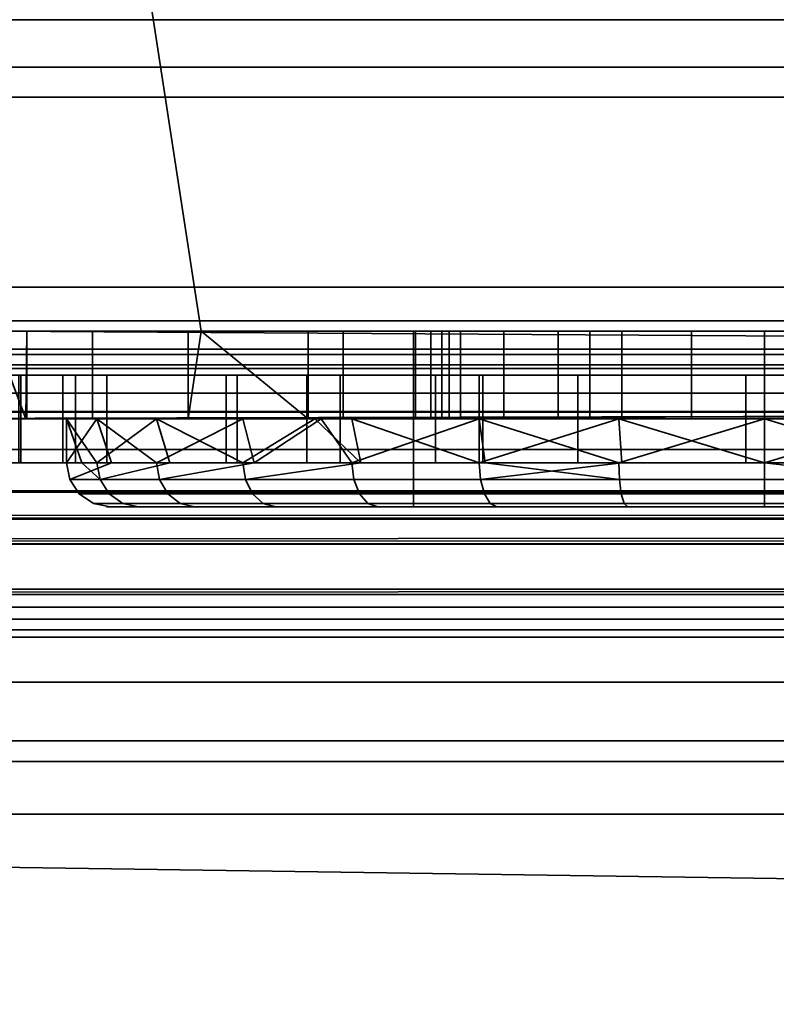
# Model space of a CAD drawing. Header units: millimetres. Extents: x -603 to 3703, y -115 to 249.
# Tile 584 of 656: x 1070.51 to 1079.13, y -36.17 to -24.95. Entities that reach past the tile are written whole.
import ezdxf

# ---------------------------------------------------------------- set-up
doc = ezdxf.new("R2010")
doc.units = ezdxf.units.MM
doc.layers.add('152', color=7, linetype='Continuous', true_color=0xffffff)

# ---------------------------------------------------------------- blocks, each defined once
blk = doc.blocks.new('UG_SURFACE_031')
at = {"layer": '152', "color": 252, "linetype": 'Continuous', "lineweight": 35}
for points in [[(1032, -15.5, 1004.2), (1100, -15.5, 1004.2), (1100, -28.5, 1004.2), (1032, -28.5, 1004.2)], [(1100, -15.5, 1158.8), (1032, -15.5, 1158.8), (1032, -28.5, 1158.8), (1100, -28.5, 1158.8)], [(1067.455, -28.5, 1005.2), (1072.58, -28.5, 1005.2), (1070.58, -15.5, 1005.2), (1067.455, -15.5, 1005.2)], [(1067.455, -15.5, 1157.8), (1070.58, -15.5, 1157.8), (1072.58, -28.5, 1157.8), (1067.455, -28.5, 1157.8)], [(1072.58, -28.5, 1005.2), (1085.42, -28.5, 1005.2), (1087.42, -15.5, 1005.2), (1070.58, -15.5, 1005.2)], [(1070.58, -15.5, 1157.8), (1087.42, -15.5, 1157.8), (1085.42, -28.5, 1157.8), (1072.58, -28.5, 1157.8)], [(1099.968, -28.883, 1004.276), (1032, -28.883, 1004.276), (1032, -28.5, 1004.2), (1100, -28.5, 1004.2)], [(1100, -28.5, 1158.8), (1032, -28.5, 1158.8), (1032, -28.883, 1158.724), (1099.968, -28.883, 1158.724)], [(1067.455, -28.5, 1015.975), (1067.455, -28.5, 1061.42), (1070.592, -28.5, 1036.734), (1070.207, -28.5, 1033.079)], [(1070.207, -28.5, 1033.079), (1071.342, -28.5, 1029.583), (1067.455, -28.5, 1015.975)], [(1067.455, -28.5, 1061.42), (1072.58, -28.5, 1061.42), (1072.58, -28.5, 1040.025), (1072.431, -28.5, 1039.917)], [(1072.431, -28.5, 1039.917), (1070.592, -28.5, 1036.734), (1067.455, -28.5, 1061.42)], [(1071.342, -28.5, 1029.583), (1072.58, -28.5, 1028.207), (1072.58, -28.5, 1015.975), (1067.455, -28.5, 1015.975)], [(1072.58, -28.5, 1157.8), (1072.58, -28.5, 1095), (1067.455, -28.5, 1095), (1067.455, -28.5, 1157.8)], [(1072.58, -28.5, 1095), (1072.58, -28.5, 1061.42), (1067.455, -28.5, 1061.42), (1067.455, -28.5, 1095)], [(1072.58, -28.5, 1015.975), (1072.58, -28.5, 1005.2), (1067.455, -28.5, 1005.2), (1067.455, -28.5, 1015.975)], [(1070.207, -28.5, 1033.079), (1070.207, -29.5, 1033.079), (1070.58, -29.5, 1031.931)], [(1070.58, -29.5, 1031.931), (1071.342, -29.5, 1029.583), (1071.342, -28.5, 1029.583), (1070.207, -28.5, 1033.079)], [(1070.58, -29.5, 1036.612), (1070.207, -29.5, 1033.079), (1070.207, -28.5, 1033.079), (1070.592, -28.5, 1036.734)], [(1070.592, -28.5, 1036.734), (1070.592, -29.5, 1036.734), (1070.58, -29.5, 1036.612)], [(1072.431, -28.5, 1039.917), (1072.431, -29.5, 1039.917), (1070.592, -29.5, 1036.734), (1070.592, -28.5, 1036.734)], [(1072.58, -28.5, 1028.207), (1071.342, -28.5, 1029.583), (1071.342, -29.5, 1029.583), (1073.8, -29.5, 1026.85)], [(1072.431, -29.5, 1039.917), (1072.431, -28.5, 1039.917), (1072.58, -28.5, 1040.025)], [(1072.58, -28.5, 1040.025), (1075.405, -28.5, 1042.077), (1075.405, -29.5, 1042.077), (1072.431, -29.5, 1039.917)], [(1073.8, -29.5, 1026.85), (1073.8, -28.5, 1026.85), (1072.58, -28.5, 1028.207)], [(1072.58, -28.5, 1061.42), (1072.58, -28.5, 1095), (1075.196, -28.5, 1085.236), (1075.022, -28.5, 1083.582)], [(1085.42, -28.5, 1061.42), (1072.58, -28.5, 1061.42), (1078.168, -28.5, 1080.087), (1079.832, -28.5, 1080.087)], [(1072.58, -28.5, 1095), (1076.027, -28.5, 1086.676), (1075.196, -28.5, 1085.236)], [(1072.58, -28.5, 1061.42), (1076.649, -28.5, 1080.764), (1078.168, -28.5, 1080.087)], [(1075.022, -28.5, 1083.582), (1075.536, -28.5, 1082), (1072.58, -28.5, 1061.42)], [(1072.58, -28.5, 1095), (1085.42, -28.5, 1095), (1079, -28.5, 1088), (1077.373, -28.5, 1087.654)], [(1077.373, -28.5, 1087.654), (1076.027, -28.5, 1086.676), (1072.58, -28.5, 1095)], [(1075.536, -28.5, 1082), (1076.649, -28.5, 1080.764), (1072.58, -28.5, 1061.42)], [(1085.42, -28.5, 1095), (1072.58, -28.5, 1095), (1075, -28.5, 1102), (1083, -28.5, 1102)], [(1072.58, -28.5, 1095), (1072.58, -28.5, 1157.8), (1075, -28.5, 1110), (1075, -28.5, 1102)], [(1072.58, -28.5, 1157.8), (1085.42, -28.5, 1157.8), (1083, -28.5, 1110), (1075, -28.5, 1110)], [(1072.58, -28.5, 1061.42), (1085.42, -28.5, 1061.42), (1082.595, -28.5, 1042.077), (1079, -28.5, 1042.841)], [(1079, -28.5, 1042.841), (1075.405, -28.5, 1042.077), (1072.58, -28.5, 1061.42)], [(1072.58, -28.5, 1015.975), (1073.8, -28.5, 1015.975), (1073.8, -28.5, 1014.55)], [(1085.42, -28.5, 1005.2), (1072.58, -28.5, 1005.2), (1079, -28.5, 1009.35), (1080.99, -28.5, 1009.746)], [(1072.58, -28.5, 1005.2), (1075.323, -28.5, 1010.873), (1077.01, -28.5, 1009.746)], [(1073.8, -28.5, 1014.55), (1074.196, -28.5, 1012.56), (1072.58, -28.5, 1005.2), (1072.58, -28.5, 1015.975)], [(1074.196, -28.5, 1012.56), (1075.323, -28.5, 1010.873), (1072.58, -28.5, 1005.2)], [(1077.01, -28.5, 1009.746), (1079, -28.5, 1009.35), (1072.58, -28.5, 1005.2)], [(1073.8, -28.5, 1015.975), (1072.58, -28.5, 1015.975), (1072.58, -28.5, 1028.207), (1073.8, -28.5, 1026.85)], [(1075.405, -28.5, 1042.077), (1072.58, -28.5, 1040.025), (1072.58, -28.5, 1061.42)], [(1073.8, -28.5, 1014.55), (1073.8, -29.5, 1014.55), (1074.196, -29.5, 1012.56), (1074.196, -28.5, 1012.56)], [(1073.8, -29.5, 1015.975), (1073.8, -29.5, 1014.55), (1073.8, -28.5, 1014.55), (1073.8, -28.5, 1015.975)], [(1073.8, -28.5, 1015.975), (1073.8, -28.5, 1026.85), (1073.8, -29.5, 1026.85), (1073.8, -29.5, 1015.975)], [(1074.196, -28.5, 1012.56), (1074.196, -29.5, 1012.56), (1075.323, -29.5, 1010.873), (1075.323, -28.5, 1010.873)], [(1075, -30.5, 1102), (1083, -30.5, 1102), (1083, -28.5, 1102), (1075, -28.5, 1102)], [(1075, -30.5, 1110), (1075, -30.5, 1102), (1075, -28.5, 1102), (1075, -28.5, 1110)], [(1083, -30.5, 1110), (1075, -30.5, 1110), (1075, -28.5, 1110), (1083, -28.5, 1110)], [(1075.022, -29.5, 1083.582), (1075.022, -28.5, 1083.582), (1075.196, -28.5, 1085.236), (1075.196, -29.5, 1085.236)], [(1075.536, -29.5, 1082), (1075.536, -28.5, 1082), (1075.022, -28.5, 1083.582), (1075.022, -29.5, 1083.582)], [(1075.196, -29.5, 1085.236), (1075.196, -28.5, 1085.236), (1076.027, -28.5, 1086.676), (1076.027, -29.5, 1086.676)], [(1075.323, -28.5, 1010.873), (1075.323, -29.5, 1010.873), (1077.01, -29.5, 1009.746), (1077.01, -28.5, 1009.746)], [(1079, -28.5, 1042.841), (1079, -29.5, 1042.841), (1075.405, -29.5, 1042.077), (1075.405, -28.5, 1042.077)], [(1076.649, -29.5, 1080.764), (1076.649, -28.5, 1080.764), (1075.536, -28.5, 1082), (1075.536, -29.5, 1082)], [(1076.027, -29.5, 1086.676), (1076.027, -28.5, 1086.676), (1077.373, -28.5, 1087.654), (1077.373, -29.5, 1087.654)], [(1078.168, -29.5, 1080.087), (1078.168, -28.5, 1080.087), (1076.649, -28.5, 1080.764), (1076.649, -29.5, 1080.764)], [(1077.01, -28.5, 1009.746), (1077.01, -29.5, 1009.746), (1079, -29.5, 1009.35), (1079, -28.5, 1009.35)], [(1077.373, -29.5, 1087.654), (1077.373, -28.5, 1087.654), (1079, -28.5, 1088), (1079, -29.5, 1088)], [(1079.832, -29.5, 1080.087), (1079.832, -28.5, 1080.087), (1078.168, -28.5, 1080.087), (1078.168, -29.5, 1080.087)], [(1079, -28.5, 1009.35), (1079, -29.5, 1009.35), (1080.99, -29.5, 1009.746), (1080.99, -28.5, 1009.746)], [(1082.595, -28.5, 1042.077), (1082.595, -29.5, 1042.077), (1079, -29.5, 1042.841), (1079, -28.5, 1042.841)], [(1079, -29.5, 1088), (1079, -28.5, 1088), (1080.627, -28.5, 1087.654), (1080.627, -29.5, 1087.654)], [(1080.627, -28.5, 1087.654), (1079, -28.5, 1088), (1085.42, -28.5, 1095)], [(1099.879, -29.207, 1004.493), (1032, -29.207, 1004.493), (1032, -28.883, 1004.276), (1099.968, -28.883, 1004.276)], [(1099.968, -28.883, 1158.724), (1032, -28.883, 1158.724), (1032, -29.207, 1158.507), (1099.879, -29.207, 1158.507)], [(1099.744, -29.424, 1004.817), (1032, -29.424, 1004.817), (1032, -29.207, 1004.493), (1099.879, -29.207, 1004.493)], [(1099.879, -29.207, 1158.507), (1032, -29.207, 1158.507), (1032, -29.424, 1158.183), (1099.744, -29.424, 1158.183)], [(1032, -29.424, 1004.817), (1099.744, -29.424, 1004.817), (1070.58, -29.5, 1005.2), (1067.455, -29.5, 1005.2)], [(1099.744, -29.424, 1158.183), (1032, -29.424, 1158.183), (1064.375, -29.5, 1157.8), (1067.455, -29.5, 1157.8)], [(1099.744, -29.424, 1158.183), (1067.455, -29.5, 1157.8), (1070.58, -29.5, 1157.8)], [(1099.744, -29.424, 1004.817), (1087.42, -29.5, 1005.2), (1070.58, -29.5, 1005.2)], [(1070.58, -29.5, 1157.8), (1087.42, -29.5, 1157.8), (1099.744, -29.424, 1158.183)], [(1067.455, -29.5, 1015.975), (1070.58, -29.5, 1015.975), (1070.58, -29.5, 1031.931), (1070.207, -29.5, 1033.079)], [(1070.207, -29.5, 1033.079), (1070.58, -29.5, 1036.612), (1070.58, -29.5, 1061.42), (1067.455, -29.5, 1061.42)], [(1067.455, -29.5, 1157.8), (1067.455, -29.5, 1112), (1070.58, -29.5, 1112), (1070.58, -29.5, 1157.8)], [(1067.455, -29.5, 1112), (1067.455, -29.5, 1100), (1070.58, -29.5, 1100), (1070.58, -29.5, 1112)], [(1067.455, -29.5, 1100), (1067.455, -29.5, 1093), (1070.58, -29.5, 1093), (1070.58, -29.5, 1100)], [(1067.455, -29.5, 1093), (1067.455, -29.5, 1061.42), (1070.58, -29.5, 1061.42), (1070.58, -29.5, 1093)], [(1067.455, -29.5, 1015.975), (1067.455, -29.5, 1005.2), (1070.58, -29.5, 1005.2), (1070.58, -29.5, 1015.975)], [(1087.42, -29.5, 1093), (1070.58, -29.5, 1093), (1079, -29.5, 1088), (1080.627, -29.5, 1087.654)], [(1070.58, -29.5, 1093), (1076.027, -29.5, 1086.676), (1077.373, -29.5, 1087.654)], [(1070.58, -29.5, 1093), (1070.58, -29.5, 1061.42), (1075.536, -29.5, 1082), (1075.022, -29.5, 1083.582)], [(1077.373, -29.5, 1087.654), (1079, -29.5, 1088), (1070.58, -29.5, 1093)], [(1075.022, -29.5, 1083.582), (1075.196, -29.5, 1085.236), (1070.58, -29.5, 1093)], [(1070.58, -29.5, 1061.42), (1076.649, -29.5, 1080.764), (1075.536, -29.5, 1082)], [(1075.196, -29.5, 1085.236), (1076.027, -29.5, 1086.676), (1070.58, -29.5, 1093)], [(1070.58, -29.5, 1061.42), (1087.42, -29.5, 1061.42), (1079.832, -29.5, 1080.087), (1078.168, -29.5, 1080.087)], [(1078.168, -29.5, 1080.087), (1076.649, -29.5, 1080.764), (1070.58, -29.5, 1061.42)], [(1079, -29.5, 1098), (1075.746, -29.5, 1098.692), (1070.58, -29.5, 1093), (1087.42, -29.5, 1093)], [(1070.58, -29.5, 1100), (1071.392, -29.5, 1103.528), (1071.044, -29.5, 1106.836)], [(1070.58, -29.5, 1100), (1073.055, -29.5, 1100.647), (1071.392, -29.5, 1103.528)], [(1071.044, -29.5, 1106.836), (1070.58, -29.5, 1112), (1070.58, -29.5, 1100)], [(1070.58, -29.5, 1100), (1073.945, -29.5, 1100), (1073.055, -29.5, 1100.647)], [(1071.044, -29.5, 1106.836), (1072.072, -29.5, 1110), (1070.58, -29.5, 1112)], [(1087.42, -29.5, 1157.8), (1070.58, -29.5, 1157.8), (1077.337, -29.5, 1113.825), (1080.663, -29.5, 1113.825)], [(1070.58, -29.5, 1157.8), (1070.58, -29.5, 1112), (1073.873, -29.5, 1112), (1074.298, -29.5, 1112.472)], [(1074.298, -29.5, 1112.472), (1077.337, -29.5, 1113.825), (1070.58, -29.5, 1157.8)], [(1070.58, -29.5, 1061.42), (1075.405, -29.5, 1042.077), (1079, -29.5, 1042.841)], [(1070.58, -29.5, 1061.42), (1072.431, -29.5, 1039.917), (1075.405, -29.5, 1042.077)], [(1070.58, -29.5, 1061.42), (1070.58, -29.5, 1036.612), (1070.592, -29.5, 1036.734)], [(1070.592, -29.5, 1036.734), (1072.431, -29.5, 1039.917), (1070.58, -29.5, 1061.42)], [(1079, -29.5, 1042.841), (1082.595, -29.5, 1042.077), (1087.42, -29.5, 1061.42), (1070.58, -29.5, 1061.42)], [(1070.58, -29.5, 1015.975), (1070.58, -29.5, 1005.2), (1074.196, -29.5, 1012.56), (1073.8, -29.5, 1014.55)], [(1070.58, -29.5, 1005.2), (1075.323, -29.5, 1010.873), (1074.196, -29.5, 1012.56)], [(1070.58, -29.5, 1005.2), (1079, -29.5, 1009.35), (1077.01, -29.5, 1009.746)], [(1077.01, -29.5, 1009.746), (1075.323, -29.5, 1010.873), (1070.58, -29.5, 1005.2)], [(1080.99, -29.5, 1009.746), (1079, -29.5, 1009.35), (1070.58, -29.5, 1005.2), (1087.42, -29.5, 1005.2)], [(1070.58, -29.5, 1015.975), (1073.8, -29.5, 1015.975), (1073.8, -29.5, 1026.85), (1071.342, -29.5, 1029.583)], [(1071.342, -29.5, 1029.583), (1070.58, -29.5, 1031.931), (1070.58, -29.5, 1015.975)], [(1073.8, -29.5, 1014.55), (1073.8, -29.5, 1015.975), (1070.58, -29.5, 1015.975)], [(1072.072, -29.5, 1110), (1073.873, -29.5, 1112), (1070.58, -29.5, 1112)], [(1075.746, -29.5, 1098.692), (1073.945, -29.5, 1100), (1070.58, -29.5, 1100), (1070.58, -29.5, 1093)], [(1071.392, -29.5, 1103.528), (1071.558, -30, 1103.582), (1071.044, -30, 1105.164)], [(1071.044, -30, 1105.164), (1071.044, -29.5, 1106.836), (1071.392, -29.5, 1103.528)], [(1072.072, -29.5, 1110), (1071.044, -29.5, 1106.836), (1071.392, -30, 1108.472)], [(1071.044, -29.5, 1106.836), (1071.218, -30, 1106.818), (1071.392, -30, 1108.472)], [(1071.044, -30, 1105.164), (1071.218, -30, 1106.818), (1071.044, -29.5, 1106.836)], [(1072.072, -30, 1102), (1071.392, -29.5, 1103.528), (1073.055, -29.5, 1100.647)], [(1071.392, -30, 1108.472), (1072.223, -30, 1109.913), (1072.072, -29.5, 1110)], [(1072.072, -30, 1102), (1071.558, -30, 1103.582), (1071.392, -29.5, 1103.528)], [(1073.055, -29.5, 1100.647), (1073.185, -30, 1100.764), (1072.072, -30, 1102)], [(1072.072, -29.5, 1110), (1072.223, -30, 1109.913), (1073.055, -30, 1111.353)], [(1073.055, -30, 1111.353), (1073.873, -29.5, 1112), (1072.072, -29.5, 1110)], [(1073.185, -30, 1100.764), (1073.055, -29.5, 1100.647), (1073.945, -29.5, 1100)], [(1073.055, -30, 1111.353), (1074.4, -30, 1112.331), (1073.873, -29.5, 1112)], [(1073.945, -29.5, 1100), (1074.298, -30, 1099.528), (1073.185, -30, 1100.764)], [(1074.4, -30, 1112.331), (1074.298, -29.5, 1112.472), (1073.873, -29.5, 1112)], [(1074.298, -30, 1099.528), (1073.945, -29.5, 1100), (1075.746, -29.5, 1098.692)], [(1075.746, -29.5, 1098.692), (1075.817, -30, 1098.851), (1074.298, -30, 1099.528)], [(1077.337, -29.5, 1113.825), (1074.298, -29.5, 1112.472), (1075.746, -30, 1113.308)], [(1074.298, -29.5, 1112.472), (1074.4, -30, 1112.331), (1075.746, -30, 1113.308)], [(1077.337, -30, 1098.175), (1075.746, -29.5, 1098.692), (1079, -29.5, 1098)], [(1075.746, -30, 1113.308), (1077.373, -30, 1113.654), (1077.337, -29.5, 1113.825)], [(1077.337, -30, 1098.175), (1075.817, -30, 1098.851), (1075.746, -29.5, 1098.692)], [(1079, -29.5, 1098), (1079, -30, 1098.175), (1077.337, -30, 1098.175)], [(1080.663, -29.5, 1113.825), (1077.337, -29.5, 1113.825), (1079, -30, 1114)], [(1077.337, -29.5, 1113.825), (1077.373, -30, 1113.654), (1079, -30, 1114)], [(1087.42, -29.5, 1093), (1082.254, -29.5, 1098.692), (1079, -29.5, 1098)], [(1079, -29.5, 1098), (1082.254, -29.5, 1098.692), (1080.663, -30, 1098.175)], [(1080.663, -30, 1098.175), (1079, -30, 1098.175), (1079, -29.5, 1098)], [(1079, -30, 1114), (1080.627, -30, 1113.654), (1080.663, -29.5, 1113.825)], [(1071.082, -30.191, 1105.168), (1071.044, -30, 1105.164), (1071.558, -30, 1103.582)], [(1071.218, -30, 1106.818), (1071.044, -30, 1105.164), (1071.082, -30.191, 1105.168), (1071.428, -30.191, 1108.46)], [(1071.558, -30, 1103.582), (1072.072, -30, 1102), (1072.105, -30.191, 1102.019), (1071.082, -30.191, 1105.168)], [(1071.428, -30.191, 1108.46), (1071.392, -30, 1108.472), (1071.218, -30, 1106.818)], [(1072.223, -30, 1109.913), (1071.392, -30, 1108.472), (1071.428, -30.191, 1108.46)], [(1071.428, -30.191, 1108.46), (1073.083, -30.191, 1111.328), (1073.055, -30, 1111.353), (1072.223, -30, 1109.913)], [(1072.105, -30.191, 1102.019), (1072.072, -30, 1102), (1073.185, -30, 1100.764)], [(1073.185, -30, 1100.764), (1074.298, -30, 1099.528), (1074.32, -30.191, 1099.559), (1072.105, -30.191, 1102.019)], [(1074.4, -30, 1112.331), (1073.055, -30, 1111.353), (1073.083, -30.191, 1111.328)], [(1073.083, -30.191, 1111.328), (1075.762, -30.191, 1113.274), (1075.746, -30, 1113.308), (1074.4, -30, 1112.331)], [(1077.345, -30.191, 1098.212), (1074.32, -30.191, 1099.559), (1074.298, -30, 1099.528), (1075.817, -30, 1098.851)], [(1077.373, -30, 1113.654), (1075.746, -30, 1113.308), (1075.762, -30.191, 1113.274)], [(1075.762, -30.191, 1113.274), (1079, -30.191, 1113.962), (1079, -30, 1114), (1077.373, -30, 1113.654)], [(1075.817, -30, 1098.851), (1077.337, -30, 1098.175), (1077.345, -30.191, 1098.212)], [(1080.655, -30.191, 1098.212), (1077.345, -30.191, 1098.212), (1077.337, -30, 1098.175), (1079, -30, 1098.175)], [(1080.627, -30, 1113.654), (1079, -30, 1114), (1079, -30.191, 1113.962), (1082.238, -30.191, 1113.274)], [(1079, -30, 1098.175), (1080.663, -30, 1098.175), (1080.655, -30.191, 1098.212)], [(1072.199, -30.354, 1102.073), (1071.19, -30.354, 1105.179), (1071.082, -30.191, 1105.168), (1072.105, -30.191, 1102.019)], [(1071.19, -30.354, 1105.179), (1071.531, -30.354, 1108.427), (1071.428, -30.191, 1108.46), (1071.082, -30.191, 1105.168)], [(1071.531, -30.354, 1108.427), (1073.164, -30.354, 1111.255), (1073.083, -30.191, 1111.328), (1071.428, -30.191, 1108.46)], [(1074.384, -30.354, 1099.646), (1072.199, -30.354, 1102.073), (1072.105, -30.191, 1102.019), (1074.32, -30.191, 1099.559)], [(1073.164, -30.354, 1111.255), (1075.806, -30.354, 1113.175), (1075.762, -30.191, 1113.274), (1073.083, -30.191, 1111.328)], [(1077.367, -30.354, 1098.318), (1074.384, -30.354, 1099.646), (1074.32, -30.191, 1099.559), (1077.345, -30.191, 1098.212)], [(1075.806, -30.354, 1113.175), (1079, -30.354, 1113.854), (1079, -30.191, 1113.962), (1075.762, -30.191, 1113.274)], [(1080.633, -30.354, 1098.318), (1077.367, -30.354, 1098.318), (1077.345, -30.191, 1098.212), (1080.655, -30.191, 1098.212)], [(1079, -30.354, 1113.854), (1082.194, -30.354, 1113.175), (1082.238, -30.191, 1113.274), (1079, -30.191, 1113.962)], [(1072.339, -30.462, 1102.154), (1071.351, -30.462, 1105.196), (1071.19, -30.354, 1105.179), (1072.199, -30.354, 1102.073)], [(1071.351, -30.462, 1105.196), (1071.685, -30.462, 1108.377), (1071.531, -30.354, 1108.427), (1071.19, -30.354, 1105.179)], [(1071.685, -30.462, 1108.377), (1073.284, -30.462, 1111.147), (1073.164, -30.354, 1111.255), (1071.531, -30.354, 1108.427)], [(1074.479, -30.462, 1099.778), (1072.339, -30.462, 1102.154), (1072.199, -30.354, 1102.073), (1074.384, -30.354, 1099.646)], [(1073.284, -30.462, 1111.147), (1075.872, -30.462, 1113.026), (1075.806, -30.354, 1113.175), (1073.164, -30.354, 1111.255)], [(1077.401, -30.462, 1098.477), (1074.479, -30.462, 1099.778), (1074.384, -30.354, 1099.646), (1077.367, -30.354, 1098.318)], [(1075.872, -30.462, 1113.026), (1079, -30.462, 1113.691), (1079, -30.354, 1113.854), (1075.806, -30.354, 1113.175)], [(1080.599, -30.462, 1098.477), (1077.401, -30.462, 1098.477), (1077.367, -30.354, 1098.318), (1080.633, -30.354, 1098.318)], [(1079, -30.462, 1113.691), (1082.128, -30.462, 1113.026), (1082.194, -30.354, 1113.175), (1079, -30.354, 1113.854)], [(1072.505, -30.5, 1102.25), (1071.541, -30.5, 1105.216), (1071.351, -30.462, 1105.196), (1072.339, -30.462, 1102.154)], [(1071.541, -30.5, 1105.216), (1071.867, -30.5, 1108.318), (1071.685, -30.462, 1108.377), (1071.351, -30.462, 1105.196)], [(1075, -30.5, 1110), (1073.426, -30.5, 1111.019), (1071.867, -30.5, 1108.318), (1071.541, -30.5, 1105.216)], [(1071.541, -30.5, 1105.216), (1072.505, -30.5, 1102.25), (1075, -30.5, 1102), (1075, -30.5, 1110)], [(1071.867, -30.5, 1108.318), (1073.426, -30.5, 1111.019), (1073.284, -30.462, 1111.147), (1071.685, -30.462, 1108.377)], [(1074.592, -30.5, 1099.932), (1072.505, -30.5, 1102.25), (1072.339, -30.462, 1102.154), (1074.479, -30.462, 1099.778)], [(1072.505, -30.5, 1102.25), (1074.592, -30.5, 1099.932), (1075, -30.5, 1102)], [(1073.426, -30.5, 1111.019), (1075.949, -30.5, 1112.852), (1075.872, -30.462, 1113.026), (1073.284, -30.462, 1111.147)], [(1075.949, -30.5, 1112.852), (1073.426, -30.5, 1111.019), (1075, -30.5, 1110)], [(1077.441, -30.5, 1098.664), (1074.592, -30.5, 1099.932), (1074.479, -30.462, 1099.778), (1077.401, -30.462, 1098.477)], [(1083, -30.5, 1102), (1075, -30.5, 1102), (1074.592, -30.5, 1099.932), (1077.441, -30.5, 1098.664)], [(1075, -30.5, 1110), (1083, -30.5, 1110), (1082.051, -30.5, 1112.852), (1079, -30.5, 1113.5)], [(1079, -30.5, 1113.5), (1075.949, -30.5, 1112.852), (1075, -30.5, 1110)], [(1075.949, -30.5, 1112.852), (1079, -30.5, 1113.5), (1079, -30.462, 1113.691), (1075.872, -30.462, 1113.026)], [(1080.559, -30.5, 1098.664), (1077.441, -30.5, 1098.664), (1077.401, -30.462, 1098.477), (1080.599, -30.462, 1098.477)], [(1077.441, -30.5, 1098.664), (1080.559, -30.5, 1098.664), (1083.408, -30.5, 1099.932), (1083, -30.5, 1102)], [(1079, -30.5, 1113.5), (1082.051, -30.5, 1112.852), (1082.128, -30.462, 1113.026), (1079, -30.462, 1113.691)]]:
    blk.add_3dface(points, dxfattribs=at)
blk = doc.blocks.new('UG_SURFACE_040')
at = {"layer": '152', "color": 252, "linetype": 'Continuous', "lineweight": 35}
for points in [[(1032, -16, 1527), (1101, -16, 1527), (1101, -28, 1527), (1032, -28, 1527)], [(1032, -28, 1528), (1100.586, -28, 1528), (1100.586, -16, 1528), (1032, -16, 1528)], [(1100.937, -28.765, 1527.152), (1032, -28.765, 1527.152), (1032, -28, 1527), (1101, -28, 1527)], [(1100.586, -28, 1528), (1032, -28, 1528), (1032, -28.383, 1528.076), (1100.554, -28.383, 1528.076)], [(1100.554, -28.383, 1528.076), (1032, -28.383, 1528.076), (1032, -28.707, 1528.293), (1100.464, -28.707, 1528.293)], [(1100.464, -28.707, 1528.293), (1032, -28.707, 1528.293), (1032, -28.924, 1528.617), (1100.33, -28.924, 1528.617)], [(1100.757, -29.414, 1527.586), (1032, -29.414, 1527.586), (1032, -28.765, 1527.152), (1100.937, -28.765, 1527.152)], [(1100.33, -28.924, 1528.617), (1032, -28.924, 1528.617), (1032, -29, 1529), (1100.172, -29, 1529)], [(1032, -29, 1529), (1076.871, -29, 1530.881), (1078.785, -29, 1530.5)], [(1078.785, -29, 1530.5), (1100.172, -29, 1529), (1032, -29, 1529)], [(1032, -29, 1529), (1058.271, -29, 1544.617), (1060, -29, 1544.25), (1075.249, -29, 1531.964)], [(1075.249, -29, 1531.964), (1076.871, -29, 1530.881), (1032, -29, 1529)], [(1075.249, -29, 1531.964), (1060, -29, 1544.25), (1061.729, -29, 1544.617)], [(1072.866, -29, 1560.884), (1062.498, -29, 1551.938), (1060.884, -29, 1552.657), (1070.5, -29, 1607)], [(1061.729, -29, 1544.617), (1063.158, -29, 1545.656), (1073.785, -29, 1535.5), (1074.165, -29, 1533.587)], [(1074.165, -29, 1533.587), (1075.249, -29, 1531.964), (1061.729, -29, 1544.617)], [(1062.498, -29, 1551.938), (1072.866, -29, 1560.884), (1071.004, -29, 1557.882)], [(1071.004, -29, 1557.882), (1070.523, -29, 1554.382), (1063.681, -29, 1550.625), (1062.498, -29, 1551.938)], [(1073.785, -29, 1548.288), (1073.785, -29, 1535.5), (1063.158, -29, 1545.656), (1064.042, -29, 1547.187)], [(1064.227, -29, 1548.944), (1063.681, -29, 1550.625), (1070.523, -29, 1554.382), (1071.506, -29, 1550.988)], [(1064.042, -29, 1547.187), (1064.227, -29, 1548.944), (1071.506, -29, 1550.988), (1073.785, -29, 1548.288)], [(1070.5, -29, 1607), (1070.5, -30, 1607), (1071.147, -30, 1603.747), (1071.147, -29, 1603.747)], [(1070.5, -29, 1607), (1075.789, -29, 1562.87), (1072.866, -29, 1560.884)], [(1075.789, -29, 1562.87), (1070.5, -29, 1607), (1071.147, -29, 1603.747)], [(1070.523, -29, 1554.382), (1070.523, -30, 1554.382), (1071.506, -30, 1550.988), (1071.506, -29, 1550.988)], [(1071.004, -29, 1557.882), (1071.004, -30, 1557.882), (1070.523, -30, 1554.382), (1070.523, -29, 1554.382)], [(1072.866, -29, 1560.884), (1072.866, -30, 1560.884), (1071.004, -30, 1557.882), (1071.004, -29, 1557.882)], [(1071.147, -29, 1603.747), (1071.147, -30, 1603.747), (1072.99, -30, 1600.99), (1072.99, -29, 1600.99)], [(1071.147, -29, 1603.747), (1072.99, -29, 1600.99), (1075.789, -29, 1562.87)], [(1071.506, -29, 1550.988), (1071.506, -30, 1550.988), (1073.785, -30, 1548.288), (1073.785, -29, 1548.288)], [(1075.789, -29, 1562.87), (1075.789, -30, 1562.87), (1072.866, -30, 1560.884), (1072.866, -29, 1560.884)], [(1072.99, -29, 1600.99), (1072.99, -30, 1600.99), (1075.747, -30, 1599.147), (1075.747, -29, 1599.147)], [(1075.789, -29, 1562.87), (1072.99, -29, 1600.99), (1075.747, -29, 1599.147)], [(1073.785, -29, 1535.5), (1073.785, -30, 1535.5), (1074.165, -30, 1533.587), (1074.165, -29, 1533.587)], [(1073.785, -30, 1535.5), (1073.785, -29, 1535.5), (1073.785, -29, 1548.288), (1073.785, -30, 1548.288)], [(1074.165, -29, 1533.587), (1074.165, -30, 1533.587), (1075.249, -30, 1531.964), (1075.249, -29, 1531.964)], [(1075.249, -29, 1531.964), (1075.249, -30, 1531.964), (1076.871, -30, 1530.881), (1076.871, -29, 1530.881)], [(1075.747, -29, 1599.147), (1075.747, -30, 1599.147), (1079, -30, 1598.5), (1079, -29, 1598.5)], [(1075.747, -29, 1599.147), (1079, -29, 1598.5), (1079.266, -29, 1563.496), (1075.789, -29, 1562.87)], [(1079.266, -29, 1563.496), (1079.266, -30, 1563.496), (1075.789, -30, 1562.87), (1075.789, -29, 1562.87)], [(1076.871, -29, 1530.881), (1076.871, -30, 1530.881), (1078.785, -30, 1530.5), (1078.785, -29, 1530.5)], [(1078.785, -29, 1530.5), (1080.698, -29, 1530.881), (1100.172, -29, 1529)], [(1078.785, -29, 1530.5), (1078.785, -30, 1530.5), (1080.698, -30, 1530.881), (1080.698, -29, 1530.881)], [(1079, -29, 1598.5), (1079, -30, 1598.5), (1082.253, -30, 1599.147), (1082.253, -29, 1599.147)], [(1082.698, -29, 1562.654), (1079.266, -29, 1563.496), (1079, -29, 1598.5), (1082.253, -29, 1599.147)], [(1100.489, -29.848, 1528.235), (1032, -29.848, 1528.235), (1032, -29.414, 1527.586), (1100.757, -29.414, 1527.586)], [(1100.172, -30, 1529), (1032, -30, 1529), (1032, -29.848, 1528.235), (1100.489, -29.848, 1528.235)], [(1032, -30, 1617), (1071.147, -30, 1603.747), (1070.5, -30, 1607)], [(1032, -30, 1617), (1057.502, -30, 1551.938), (1072.99, -30, 1600.99), (1071.147, -30, 1603.747)], [(1032, -30, 1529), (1076.871, -30, 1530.881), (1075.249, -30, 1531.964)], [(1032, -30, 1529), (1100.172, -30, 1529), (1078.785, -30, 1530.5)], [(1078.785, -30, 1530.5), (1076.871, -30, 1530.881), (1032, -30, 1529)], [(1075.249, -30, 1531.964), (1060, -30, 1544.25), (1058.271, -30, 1544.617), (1032, -30, 1529)], [(1075.747, -30, 1599.147), (1057.502, -30, 1551.938), (1059.116, -30, 1552.657)], [(1075.747, -30, 1599.147), (1072.99, -30, 1600.99), (1057.502, -30, 1551.938)], [(1075.747, -30, 1599.147), (1059.116, -30, 1552.657), (1060, -30, 1552.75)], [(1060, -30, 1552.75), (1060.884, -30, 1552.657), (1075.747, -30, 1599.147)], [(1061.729, -30, 1544.617), (1060, -30, 1544.25), (1075.249, -30, 1531.964)], [(1060.884, -30, 1552.657), (1062.498, -30, 1551.938), (1079, -30, 1598.5), (1075.747, -30, 1599.147)], [(1061.729, -30, 1544.617), (1075.249, -30, 1531.964), (1074.165, -30, 1533.587)], [(1074.165, -30, 1533.587), (1073.785, -30, 1535.5), (1063.158, -30, 1545.656), (1061.729, -30, 1544.617)], [(1062.498, -30, 1551.938), (1071.004, -30, 1557.882), (1072.866, -30, 1560.884)], [(1062.498, -30, 1551.938), (1063.681, -30, 1550.625), (1070.523, -30, 1554.382), (1071.004, -30, 1557.882)], [(1062.498, -30, 1551.938), (1107, -30, 1610.172), (1085.01, -30, 1600.99), (1082.253, -30, 1599.147)], [(1072.866, -30, 1560.884), (1107, -30, 1610.172), (1062.498, -30, 1551.938)], [(1082.253, -30, 1599.147), (1079, -30, 1598.5), (1062.498, -30, 1551.938)], [(1064.042, -30, 1547.187), (1063.158, -30, 1545.656), (1073.785, -30, 1535.5), (1073.785, -30, 1548.288)], [(1071.506, -30, 1550.988), (1070.523, -30, 1554.382), (1063.681, -30, 1550.625), (1064.227, -30, 1548.944)], [(1073.785, -30, 1548.288), (1071.506, -30, 1550.988), (1064.227, -30, 1548.944), (1064.042, -30, 1547.187)], [(1107, -30, 1610.172), (1072.866, -30, 1560.884), (1075.789, -30, 1562.87)], [(1107, -30, 1610.172), (1075.789, -30, 1562.87), (1079.266, -30, 1563.496)], [(1080.698, -30, 1530.881), (1078.785, -30, 1530.5), (1100.172, -30, 1529)]]:
    blk.add_3dface(points, dxfattribs=at)
blk = doc.blocks.new('UG_SURFACE_041')
at = {"layer": '152', "color": 35, "linetype": 'Continuous', "lineweight": 35}
for points in [[(1971, -34, 2019), (1971, 0, 2019), (1029, -15.75, 2019), (1029, -28.25, 2019)], [(1971, -2), (1971, -34), (1029, -28.25), (1029, -15.75)], [(1029, -28.25, 2019), (1029, -34, 2019), (1971, -34, 2019)], [(1971, -34), (1029, -34), (1029, -28.25)], [(1016, -34, 2032), (1984, -34, 2032), (1971, -34, 2019), (1029, -34, 2019)], [(1984, -48), (1016, -48), (1016, -34), (1029, -34)], [(1984, -50, 2032), (1984, -34, 2032), (1016, -34, 2032), (1016, -50, 2032)], [(1984, -48), (1029, -34), (1971, -34)]]:
    blk.add_3dface(points, dxfattribs=at)
blk = doc.blocks.new('UG_SURFACE_119')
at = {"layer": '152', "color": 252, "linetype": 'Continuous', "lineweight": 35}
for points in [[(1026, -25.835, -7.906), (1974, -25.835, -7.906), (1974, -24.953, -7.75), (1026, -24.953, -7.75)], [(1026, -24.953, -8.75), (1974, -24.953, -8.75), (1974, -25.493, -8.845), (1026, -25.493, -8.845)], [(1026, -25.493, -8.845), (1974, -25.493, -8.845), (1974, -31.644, -11.084), (1026, -31.644, -11.084)], [(1026, -31.986, -10.144), (1974, -31.986, -10.144), (1974, -25.835, -7.906), (1026, -25.835, -7.906)], [(1974, -31.644, -11.084), (1974, -31.986, -10.144), (1026, -31.986, -10.144), (1026, -31.644, -11.084)]]:
    blk.add_3dface(points, dxfattribs=at)
blk = doc.blocks.new('UG_SURFACE_163')
at = {"layer": '152', "color": 252, "linetype": 'Continuous', "lineweight": 35}
for points in [[(1023.5, -30.32, 2023.75), (1976.5, -30.32, 2023.75), (1976.5, 62.52, 2023.75), (1023.5, 62.52, 2023.75)], [(1025, -30.32, 2022.25), (1025, 62.52, 2022.25), (1975, 62.52, 2022.25), (1975, -30.32, 2022.25)], [(970, -13.4, 2077.25), (970, -30.32, 2077.25), (2030, -30.32, 2077.25), (2030, -13.4, 2077.25)], [(971.5, -13.4, 2075.75), (2028.5, -13.4, 2075.75), (2028.5, -30.32, 2075.75), (971.5, -30.32, 2075.75)], [(2030, -30.32, 2077.25), (970, -30.32, 2077.25), (970.059, -30.921, 2077.191)], [(2029.941, -30.921, 2077.191), (2030, -30.32, 2077.25), (970.059, -30.921, 2077.191)], [(971.53, -30.628, 2075.72), (971.5, -30.32, 2075.75), (2028.5, -30.32, 2075.75)], [(971.53, -30.628, 2075.72), (2028.5, -30.32, 2075.75), (2028.47, -30.628, 2075.72)], [(1976.53, -30.628, 2023.78), (1023.5, -30.32, 2023.75), (1023.47, -30.628, 2023.78)], [(1976.53, -30.628, 2023.78), (1976.5, -30.32, 2023.75), (1023.5, -30.32, 2023.75)], [(1024.941, -30.921, 2022.309), (1975, -30.32, 2022.25), (1975.059, -30.921, 2022.309)], [(1024.941, -30.921, 2022.309), (1025, -30.32, 2022.25), (1975, -30.32, 2022.25)], [(2028.47, -30.628, 2075.72), (2028.38, -30.925, 2075.63), (971.62, -30.925, 2075.63), (971.53, -30.628, 2075.72)], [(1023.47, -30.628, 2023.78), (1023.38, -30.925, 2023.87), (1976.62, -30.925, 2023.87)], [(1023.47, -30.628, 2023.78), (1976.62, -30.925, 2023.87), (1976.53, -30.628, 2023.78)], [(970.059, -30.921, 2077.191), (970.234, -31.499, 2077.016), (2029.766, -31.499, 2077.016), (2029.941, -30.921, 2077.191)], [(2028.037, -31.437, 2075.287), (971.963, -31.437, 2075.287), (971.62, -30.925, 2075.63), (2028.38, -30.925, 2075.63)], [(1976.62, -30.925, 2023.87), (1023.38, -30.925, 2023.87), (1023.037, -31.437, 2024.213), (1976.963, -31.437, 2024.213)], [(1975.059, -30.921, 2022.309), (1024.765, -31.499, 2022.485), (1024.941, -30.921, 2022.309)], [(1975.059, -30.921, 2022.309), (1975.235, -31.499, 2022.485), (1024.765, -31.499, 2022.485)], [(2029.766, -31.499, 2077.016), (970.234, -31.499, 2077.016), (970.902, -32.498, 2076.348), (2029.098, -32.498, 2076.348)], [(2027.525, -31.78, 2074.775), (972.475, -31.78, 2074.775), (971.963, -31.437, 2075.287), (2028.037, -31.437, 2075.287)], [(1976.963, -31.437, 2024.213), (1023.037, -31.437, 2024.213), (1022.525, -31.78, 2024.725), (1977.475, -31.78, 2024.725)], [(1975.902, -32.498, 2023.152), (1024.098, -32.498, 2023.152), (1024.765, -31.499, 2022.485), (1975.235, -31.499, 2022.485)], [(2026.92, -31.9, 2074.17), (973.08, -31.9, 2074.17), (972.475, -31.78, 2074.775), (2027.525, -31.78, 2074.775)], [(1977.475, -31.78, 2024.725), (1022.525, -31.78, 2024.725), (1021.92, -31.9, 2025.33), (1978.08, -31.9, 2025.33)], [(973.08, -31.9, 2074.17), (2026.92, -31.9, 2074.17), (1978.08, -31.9, 2025.33), (1021.92, -31.9, 2025.33)], [(2029.098, -32.498, 2076.348), (970.902, -32.498, 2076.348), (971.901, -33.166, 2075.349), (2028.099, -33.166, 2075.349)], [(1976.901, -33.166, 2024.151), (1023.099, -33.166, 2024.151), (1024.098, -32.498, 2023.152), (1975.902, -32.498, 2023.152)], [(2028.099, -33.166, 2075.349), (971.901, -33.166, 2075.349), (973.08, -33.4, 2074.17), (2026.92, -33.4, 2074.17)], [(1978.08, -33.4, 2025.33), (1021.92, -33.4, 2025.33), (1023.099, -33.166, 2024.151), (1976.901, -33.166, 2024.151)], [(973.08, -33.4, 2074.17), (1021.92, -33.4, 2025.33), (1978.08, -33.4, 2025.33), (2026.92, -33.4, 2074.17)]]:
    blk.add_3dface(points, dxfattribs=at)

msp = doc.modelspace()

# ---------------------------------------------------------------- linework, layer by layer
at = {"layer": '152', "color": 251, "linetype": 'Continuous', "lineweight": -3, "true_color": 0x636466}
for p, q in [((1974, -24.953, -7.75), (1026, -24.953, -7.75)), ((1974, -24.953, -8.75), (1026, -24.953, -8.75)), ((1974, -25.493, -8.845), (1026, -25.493, -8.845)), ((1974, -25.835, -7.906), (1026, -25.835, -7.906)), ((1100.586, -28, 1528), (1032, -28, 1528)), ((1101, -28, 1527), (1032, -28, 1527)), ((1100, -28.5, 1004.2), (1032, -28.5, 1004.2)), ((1032, -28.5, 1157.8), (1099.586, -28.5, 1157.8)), ((1032, -28.5, 1158.8), (1100, -28.5, 1158.8)), ((1032, -28.5, 1005.2), (1099.586, -28.5, 1005.2)), ((1073.8, -28.5, 1014.55), (1073.8, -29.5, 1014.55)), ((1073.8, -28.5, 1014.55), (1073.8, -28.5, 1026.85)), ((1073.8, -28.5, 1026.85), (1073.8, -29.5, 1026.85)), ((1075, -30.5, 1110), (1075, -28.5, 1110)), ((1075, -28.5, 1102), (1083, -28.5, 1102)), ((1083, -28.5, 1110), (1075, -28.5, 1110)), ((1075, -30.5, 1102), (1075, -28.5, 1102)), ((1075, -28.5, 1110), (1075, -28.5, 1102)), ((1032, -29, 1529), (1100.172, -29, 1529)), ((1073.785, -29, 1535.5), (1073.785, -30, 1535.5)), ((1073.785, -29, 1548.288), (1073.785, -30, 1548.288)), ((1073.785, -29, 1548.288), (1073.785, -29, 1535.5)), ((1032, -29.5, 1005.2), (1099.586, -29.5, 1005.2)), ((1099.586, -29.5, 1157.8), (1032, -29.5, 1157.8)), ((1073.8, -29.5, 1014.55), (1073.8, -29.5, 1026.85)), ((1032, -30, 1529), (1100.172, -30, 1529)), ((1073.785, -30, 1548.288), (1073.785, -30, 1535.5)), ((2030, -30.32, 2077.25), (970, -30.32, 2077.25)), ((2028.5, -30.32, 2075.75), (971.5, -30.32, 2075.75)), ((1976.5, -30.32, 2023.75), (1023.5, -30.32, 2023.75)), ((1975, -30.32, 2022.25), (1025, -30.32, 2022.25)), ((1075, -30.5, 1110), (1083, -30.5, 1110)), ((1083, -30.5, 1102), (1075, -30.5, 1102)), ((1075, -30.5, 1102), (1075, -30.5, 1110)), ((1974, -31.644, -11.084), (1026, -31.644, -11.084)), ((2026.92, -31.9, 2074.17), (973.08, -31.9, 2074.17)), ((1978.08, -31.9, 2025.33), (1021.92, -31.9, 2025.33)), ((1974, -31.986, -10.144), (1026, -31.986, -10.144)), ((2026.92, -33.4, 2074.17), (973.08, -33.4, 2074.17)), ((1978.08, -33.4, 2025.33), (1021.92, -33.4, 2025.33)), ((1016, -34, 2032), (1984, -34, 2032)), ((1029, -34, 2019), (1971, -34, 2019))]:
    msp.add_line(p, q, dxfattribs=at)
at = {"layer": '152', "color": 251, "linetype": 'Continuous', "lineweight": -3, "true_color": 0x636466, "extrusion": (0, -1, 0)}
for centre, radius in [((1079, 1084, 28.5), 4), ((1079, 1106, 29.5), 8), ((1079, 1084, 29.5), 4), ((1079, 1106, 30.5), 7.5)]:
    msp.add_circle(centre, radius, dxfattribs=at)
at = {"layer": '152', "color": 251, "linetype": 'Continuous', "lineweight": -3, "true_color": 0x636466, "extrusion": (0, 1, -8.1634e-16)}
msp.add_circle((-1079, 1106, -30), 8, dxfattribs=at)
for centre, radius, start, end in [((-1079, 1034, -28.5), 8.841, 306.0274, 233.9726), ((-1079, 1014.55, -28.5), 5.2, 180, 0), ((-1079, 1034, -29.5), 8.841, 306.0274, 233.9726), ((-1079, 1014.55, -29.5), 5.2, 180, 0)]:
    msp.add_arc(centre, radius, start, end, dxfattribs=at)
at = {"layer": '152', "color": 251, "linetype": 'Continuous', "lineweight": -3, "true_color": 0x636466, "extrusion": (0, -1, 0)}
for centre, radius, start, end in [((1079, 1555, 29), 8.5, 304.2578, 232.1531), ((1079, 1607, 29), 8.5, 180, 0), ((1078.785, 1535.5, 29), 5, 180, 0), ((1079, 1555, 30), 8.5, 304.2578, 232.1531), ((1079, 1607, 30), 8.5, 180, 0), ((1078.785, 1535.5, 30), 5, 180, 0)]:
    msp.add_arc(centre, radius, start, end, dxfattribs=at)

# ---------------------------------------------------------------- block references
at = {"layer": '152', "color": 251, "linetype": 'Continuous', "lineweight": -3, "true_color": 0x636466}
for name in ['UG_SURFACE_163', 'UG_SURFACE_119', 'UG_SURFACE_041', 'UG_SURFACE_031', 'UG_SURFACE_040']:
    msp.add_blockref(name, (0, 0), dxfattribs=at)

doc.saveas('drawing.dxf')
